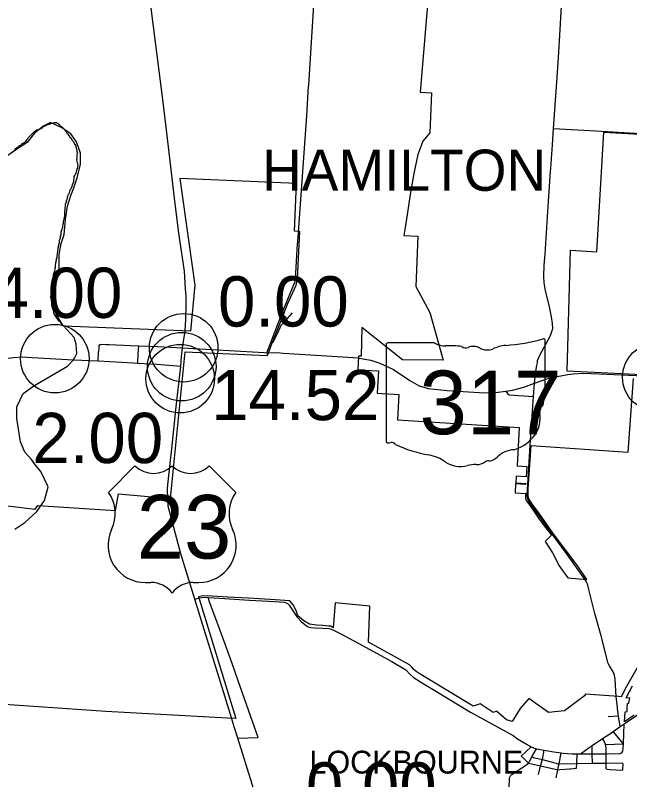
# Model space of a CAD drawing. Extents: x 1659811 to 1934326, y 644115 to 934867.
# Drawn here: x 1824362 to 1837807, y 658602 to 675338 of the extents above; entities that cross this region are included whole.
import ezdxf

# ---------------------------------------------------------------- set-up
doc = ezdxf.new("R2010")
doc.units = 0
for name, color, linetype in [('Default', 7, 'Continuous'), ('GM_X_City_Street', 7, 'Continuous'), ('GM_X_Corporation', 7, 'Continuous'), ('GM_X_Corporation_Text', 7, 'Continuous'), ('GM_X_County_Road', 7, 'Continuous'), ('GM_X_State_Route', 7, 'Continuous'), ('GM_X_State_Shield', 7, 'Continuous'), ('GM_X_Township', 7, 'Continuous'), ('GM_X_Township_Road', 7, 'Continuous'), ('GM_X_Township_Text', 7, 'Continuous'), ('GM_X_US_Route', 7, 'Continuous'), ('GM_X_US_Shield', 7, 'Continuous')]:
    doc.layers.add(name, color=color, linetype=linetype)

msp = doc.modelspace()

# ---------------------------------------------------------------- linework, layer by layer
at = {"layer": 'Default'}
for centre in [(1828047, 668059), (1825227, 667820), (1828004, 667646), (1827970, 667382), (1838401, 667414)]:
    msp.add_circle(centre, 750, dxfattribs=at)
at = {"layer": 'GM_X_City_Street'}
for points in [[(1830781, 673788), (1830782, 673806), (1830885, 675453), (1830967, 676475)], [(1830559, 670575), (1830560, 670589), (1830740, 673138), (1830781, 673788)], [(1837539, 660181), (1837510, 660425), (1837488, 660804), (1837473, 660888), (1837445, 660962), (1837363, 661097), (1837334, 661143), (1837179, 661755), (1837041, 662240), (1836911, 662767)], [(1837596, 659765), (1837560, 659995), (1837541, 660163), (1837539, 660181)], [(1837560, 659995), (1837334, 659976)], [(1835769, 659280), (1835932, 659249), (1835976, 659238), (1836143, 659213), (1836308, 659188), (1836352, 659181), (1836539, 659172), (1836658, 659169), (1836730, 659167), (1836917, 659304), (1836983, 659348), (1837212, 659501), (1837429, 659645), (1837445, 659656), (1837596, 659765)], [(1837635, 659187), (1837659, 659225), (1837665, 659283), (1837670, 659391), (1837689, 659827)], [(1837670, 659391), (1837445, 659656)], [(1837293, 659205), (1837293, 659298), (1837275, 659375), (1837255, 659430), (1837212, 659501)], [(1837275, 659375), (1837670, 659391)], [(1835149, 658156), (1835173, 658586), (1835178, 658644), (1835198, 658690), (1835228, 658716), (1835388, 658822), (1835503, 658898), (1835594, 658965), (1835647, 659068), (1835667, 659101), (1835765, 659280), (1835769, 659280)], [(1835431, 659119), (1835651, 659324)], [(1835571, 659367), (1835611, 659343), (1835651, 659324), (1835705, 659300), (1835765, 659280)], [(1835847, 658874), (1835854, 658904), (1835895, 659045), (1835932, 659249)], [(1836986, 659182), (1836986, 659182), (1836983, 659348)], [(1835431, 659119), (1835501, 659049), (1835594, 658965)], [(1835667, 659101), (1835727, 659083), (1835872, 659050)], [(1835872, 659050), (1835895, 659045), (1836247, 658952), (1836260, 658952), (1836272, 658952), (1836650, 658957), (1836651, 658957)], [(1836244, 658873), (1836260, 658952), (1836308, 659188)], [(1836645, 658855), (1836650, 658957), (1836658, 659169)], [(1836730, 659167), (1836986, 659169), (1837283, 659172), (1837284, 659172)], [(1836990, 658961), (1836986, 659169), (1836986, 659182)], [(1837284, 659172), (1837293, 659172), (1837595, 659175), (1837635, 659187)], [(1837289, 658839), (1837291, 658965), (1837292, 659041), (1837293, 659172), (1837293, 659204), (1837293, 659205)], [(1835594, 658965), (1835854, 658904), (1836211, 658826), (1836233, 658821), (1836279, 658824)], [(1836651, 658957), (1836990, 658961), (1837283, 658965), (1837284, 658965)], [(1837284, 658965), (1837291, 658965), (1837654, 658970)], [(1837653, 658816), (1837657, 658830), (1837666, 658934), (1837660, 658964), (1837654, 658970)], [(1835811, 658713), (1835846, 658870), (1835847, 658874)], [(1836201, 658642), (1836233, 658821), (1836240, 658855), (1836244, 658873)], [(1836279, 658824), (1836489, 658841), (1836508, 658843)], [(1836508, 658843), (1836645, 658855)], [(1837289, 658839), (1837307, 658831), (1837377, 658823), (1837627, 658812), (1837653, 658816)]]:
    msp.add_lwpolyline(points, dxfattribs=at)
at = {"layer": 'GM_X_Corporation'}
for points in [[(1833443, 676266), (1833220, 673658), (1833467, 673640), (1833434, 672761), (1833283, 672584), (1833173, 672288), (1833085, 671876), (1833003, 671416), (1832946, 671021), (1832883, 670647), (1832863, 670515), (1833173, 670502), (1833129, 669403), (1833432, 668828), (1833725, 667789), (1832832, 667797), (1831945, 668503), (1831927, 667875), (1831874, 667878), (1831856, 667578), (1832313, 667551), (1832283, 667067), (1832752, 667038), (1832725, 666484), (1835390, 666313), (1835341, 665474), (1835554, 665456), (1835544, 665236), (1835325, 665251), (1835312, 665101), (1835531, 665087), (1835531, 665067), (1835311, 665081), (1835298, 664882), (1835526, 664868), (1835524, 664780), (1835526, 664761), (1835534, 664732), (1835571, 664680), (1835694, 664503), (1835826, 664305), (1835933, 664158), (1836095, 663953), (1835954, 663820), (1836119, 663570), (1836264, 663286), (1836455, 663025), (1836867, 662988), (1836671, 663278), (1836402, 663637), (1836133, 663996), (1835831, 664420), (1835664, 664648), (1835602, 664750), (1835586, 664820), (1835588, 664971), (1835652, 665922), (1837770, 665776), (1837890, 667386)], [(1823170, 664722), (1824798, 664523), (1824853, 664602), (1826558, 664497), (1826621, 664858), (1827759, 664757), (1828076, 667971), (1829875, 667888), (1829895, 667927), (1829974, 668145), (1830178, 668652), (1830316, 669014), (1830507, 669429), (1830540, 669567), (1830589, 670604), (1830475, 670609), (1830518, 671658), (1827964, 671763), (1828287, 669430), (1828195, 668421), (1825415, 668535), (1825343, 668623), (1825317, 668649), (1825215, 668803), (1825206, 668828), (1825206, 668854), (1825172, 668956), (1825164, 668982), (1825164, 669084), (1825138, 669161), (1825138, 669186), (1825164, 669263), (1825155, 669289), (1825155, 669340), (1825172, 669365), (1825172, 669442), (1825189, 669493), (1825189, 669587), (1825198, 669613), (1825198, 669664), (1825224, 669741), (1825232, 669775), (1825232, 669800), (1825241, 669826), (1825241, 669877), (1825249, 669903), (1825249, 669928), (1825266, 669980), (1825266, 670005), (1825275, 670031), (1825275, 670082), (1825283, 670107), (1825283, 670133), (1825292, 670159), (1825292, 670184), (1825300, 670244), (1825317, 670295), (1825317, 670321), (1825326, 670355), (1825326, 670415), (1825343, 670440), (1825351, 670466), (1825351, 670491), (1825368, 670542), (1825368, 670568), (1825368, 670594), (1825403, 670696), (1825403, 670722), (1825411, 670764), (1825420, 670790), (1825420, 670841), (1825428, 670867), (1825428, 670892), (1825445, 670943), (1825445, 670969), (1825445, 671046), (1825454, 671071), (1825454, 671122), (1825462, 671148), (1825462, 671199), (1825479, 671250), (1825479, 671276), (1825488, 671301), (1825505, 671327), (1825505, 671353), (1825513, 671378), (1825522, 671404), (1825539, 671429), (1825548, 671455), (1825556, 671489), (1825565, 671515), (1825582, 671540), (1825590, 671566), (1825607, 671591), (1825616, 671626), (1825641, 671702), (1825641, 671728), (1825650, 671754), (1825650, 671779), (1825650, 671805), (1825667, 671830), (1825676, 671856), (1825693, 671881), (1825701, 671907), (1825718, 671975), (1825727, 672001), (1825727, 672026), (1825735, 672061), (1825727, 672095), (1825718, 672120), (1825718, 672146), (1825710, 672171), (1825718, 672197), (1825718, 672299), (1825727, 672325), (1825718, 672351), (1825718, 672376), (1825693, 672453), (1825693, 672478), (1825658, 672530), (1825650, 672555), (1825624, 672581), (1825590, 672632), (1825565, 672658), (1825556, 672683), (1825522, 672734), (1825496, 672751), (1825488, 672777), (1825471, 672803), (1825445, 672837), (1825420, 672854), (1825403, 672879), (1825351, 672913), (1825326, 672939), (1825266, 672982), (1825215, 672982), (1825189, 672973), (1825155, 672965), (1825104, 672948), (1825070, 672939), (1825044, 672930), (1825019, 672913), (1824968, 672896), (1824959, 672871), (1824933, 672862), (1824908, 672845), (1824831, 672820), (1824806, 672803), (1824780, 672794), (1824729, 672743), (1824712, 672717), (1824686, 672700), (1824635, 672649), (1824584, 672572), (1824558, 672547), (1824533, 672530), (1824507, 672521), (1824473, 672487), (1824447, 672478), (1824422, 672453), (1824345, 672402)], [(1838370, 667454), (1836435, 667543), (1836512, 670195), (1837091, 670161), (1837244, 672782), (1840502, 672598)], [(1838115, 661308), (1837739, 660642), (1837730, 660637), (1837650, 660468), (1837643, 660467), (1837628, 660417), (1837560, 660424), (1836841, 660477), (1836820, 660441), (1836379, 660107), (1836032, 660072), (1835600, 660381), (1835410, 660160), (1835235, 659876), (1835111, 659911), (1834892, 660102), (1834817, 660072), (1834534, 660260), (1834378, 660215), (1833202, 660924), (1833136, 660973), (1833080, 661013), (1833037, 661066), (1832988, 661115), (1832094, 661612), (1832122, 662401), (1831365, 662472), (1831316, 661924), (1831266, 661966), (1831214, 661966), (1831082, 661979), (1830950, 661986), (1830799, 662005), (1830674, 662084), (1830547, 662190), (1830509, 662306), (1830444, 662430), (1830367, 662519), (1830047, 662543), (1829462, 662573), (1829006, 662601), (1828560, 662630), (1828432, 662619), (1828372, 662605), (1828393, 662538), (1829185, 659944), (1829005, 659953), (1826346, 660092), (1823279, 660307)], [(1837906, 660012), (1837693, 659866), (1837711, 660090), (1837749, 660096), (1837749, 660174), (1837758, 660274), (1837789, 660277), (1837806, 660397), (1837736, 660385), (1837737, 660406), (1837871, 660656)]]:
    msp.add_lwpolyline(points, dxfattribs=at)
at = {"layer": 'GM_X_County_Road'}
for points in [[(1836245, 674415), (1836285, 675023), (1836322, 675663), (1836363, 676179), (1836414, 677103), (1836490, 678219), (1836677, 681009)], [(1836079, 671989), (1836079, 671989), (1836117, 672503), (1836139, 672860), (1836210, 673876), (1836245, 674415)], [(1836139, 672860), (1837062, 672806), (1838785, 672706), (1840475, 672609), (1840495, 672608)], [(1835726, 667283), (1835745, 667485), (1835757, 667591), (1835774, 667670), (1835786, 667727), (1835791, 667782), (1835839, 667894), (1836014, 668215), (1836071, 668330), (1836123, 668479), (1836116, 668587), (1836095, 668735), (1836041, 668994), (1835966, 669307), (1835946, 669390), (1835935, 669480), (1835928, 669628), (1835936, 669866), (1835956, 670105), (1836013, 671040), (1836074, 671915), (1836079, 671989)], [(1829863, 667951), (1830197, 668799), (1830241, 668908), (1830480, 669493), (1830494, 669553), (1830533, 670220), (1830559, 670575)], [(1836911, 662767), (1836888, 662861), (1836869, 662917), (1836825, 662989), (1836770, 663073), (1836484, 663471), (1836120, 663970), (1835630, 664655), (1835599, 664703), (1835570, 664765), (1835565, 664835), (1835627, 665925), (1835704, 666993), (1835726, 667283)], [(1828294, 662557), (1828371, 662577), (1828435, 662590), (1828496, 662595), (1828579, 662591), (1828829, 662578), (1829486, 662536), (1830044, 662503), (1830245, 662491), (1830309, 662465), (1830356, 662424), (1830426, 662316), (1830531, 662162), (1830624, 662058), (1830727, 661977), (1830773, 661950), (1830827, 661936), (1830921, 661925), (1831094, 661920), (1831232, 661911), (1831312, 661884), (1831499, 661792), (1831864, 661593), (1832604, 661189), (1832910, 661004), (1833003, 660903), (1833067, 660844), (1833248, 660727), (1833505, 660578), (1834323, 660083), (1835259, 659572), (1835355, 659495), (1835561, 659373), (1835571, 659367)], [(1837596, 659765), (1837689, 659827), (1837933, 659996), (1838379, 660303), (1838454, 660350), (1838502, 660378), (1838533, 660390), (1838570, 660400), (1838607, 660404), (1838642, 660404), (1839710, 660331), (1840491, 660277)]]:
    msp.add_lwpolyline(points, dxfattribs=at)
at = {"layer": 'GM_X_State_Route'}
for points in [[(1828023, 668059), (1829809, 667955)], [(1829809, 667955), (1829863, 667951)], [(1829863, 667951), (1830093, 667953), (1830229, 667944), (1830231, 667944)], [(1830231, 667944), (1831755, 667844)], [(1822891, 667232), (1822862, 667499), (1822856, 667582), (1822875, 667625), (1822910, 667656), (1822955, 667668), (1823148, 667696), (1823266, 667709), (1823461, 667737), (1824045, 667809), (1824325, 667846), (1824516, 667859), (1824733, 667846)], [(1824733, 667846), (1825638, 667792), (1826177, 667769), (1826941, 667726), (1827041, 667721), (1827462, 667696), (1827982, 667658)], [(1831755, 667844), (1831757, 667844), (1831841, 667839), (1832141, 667785), (1832339, 667720), (1832635, 667581), (1832995, 667345), (1833203, 667226), (1833395, 667167), (1833809, 667122), (1834631, 667072), (1834871, 667077), (1835099, 667108), (1835239, 667134), (1835488, 667199), (1835726, 667283), (1835995, 667379), (1836110, 667408), (1836218, 667432), (1836336, 667454), (1836453, 667475), (1836566, 667490), (1836794, 667502), (1837305, 667480), (1839076, 667399)]]:
    msp.add_lwpolyline(points, dxfattribs=at)
at = {"layer": 'GM_X_State_Shield'}
for p, q in [((1832477, 668130), (1832477, 666017)), ((1833531, 668166), (1832512, 668166)), ((1835958, 667113), (1835958, 668219)), ((1835958, 667113), (1835958, 667113))]:
    msp.add_line(p, q, dxfattribs=at)
for centre, major_axis, start_param, end_param in [((1834718, 671047), (3691, 0), 4.814394, 5.042369), ((1835919, 668223), (38.7, 0), 6.141152, 7.989035), ((1832517, 668134), (40.3, 0), 1.712693, 3.28349), ((1833774, 668412), (391, 0), 4.042523, 4.731795), ((1833903, 666980), (1404, 0), 1.404758, 1.657858), ((1834222, 668145), (113, 0), 3.836095, 5.185415), ((1834388, 667901), (235, 0), 0.950623, 2.079405), ((1835189, 667521), (743, 0), 1.699011, 2.107814), ((1834691, 668236), (282, 0), 4.081561, 5.145723), ((1835917, 667109), (41.5, 0), 5.05454, 6.418171), ((1835949, 667032), (60, 0), 1.883978, 3.671073), ((1835567, 666892), (360, 0), 5.934695, 6.695948), ((1836097, 666651), (262, 0), 2.387724, 3.262537), ((1834925, 666510), (923, 0), 5.101752, 6.440018), ((1832518, 666012), (40.7, 0), 3.00124, 4.508301), ((1832524, 666228), (310, 0), 4.665946, 4.897461), ((1832587, 665895), (112, 0), 0.519207, 1.627899), ((1834001, 667793), (2665, 0), 4.195997, 4.488961), ((1835314, 665423), (506, 0), 1.647645, 2.488434), ((1833206, 665067), (834, 0), 0.823519, 1.323587), ((1834707, 665521), (79.4, 0), 1.147584, 2.315152), ((1834674, 665812), (298, 0), 4.937069, 5.64225), ((1834108, 665884), (529, 0), 4.026481, 4.996735), ((1834414, 665154), (435, 0), 1.495662, 1.94098), ((1834452, 665726), (282, 0), 4.691044, 5.507374)]:
    msp.add_ellipse(centre, major_axis=major_axis, ratio=0.8, start_param=start_param, end_param=end_param, dxfattribs=at)
at = {"layer": 'GM_X_Township'}
msp.add_lwpolyline([(1824354, 664086), (1824570, 664230), (1824832, 664475), (1824999, 664717), (1825079, 665016), (1824920, 665350), (1824801, 665486), (1824719, 665616), (1824573, 665774), (1824475, 665996), (1824395, 666511), (1824394, 666764), (1824537, 667061), (1824767, 667223), (1825502, 667657), (1825638, 667792), (1825659, 667828), (1825710, 667930), (1825695, 668141), (1825653, 668286), (1825410, 668543), (1825260, 668778), (1825198, 669095), (1825211, 669407), (1825284, 669603), (1825321, 669802), (1825324, 670099), (1825363, 670338), (1825434, 670540), (1825459, 670865), (1825506, 671160), (1825577, 671393), (1825644, 671560), (1825715, 671782), (1825790, 672081), (1825791, 672322), (1825703, 672567), (1825577, 672742), (1825381, 672876), (1825134, 672991), (1824988, 672916), (1824784, 672758), (1824621, 672553), (1824371, 672393), (1824176, 672251)], dxfattribs=at)
at = {"layer": 'GM_X_Township_Road'}
for points in [[(1829999, 668168), (1830106, 668384), (1830157, 668502), (1830180, 668550), (1830212, 668584), (1830279, 668655), (1830315, 668693), (1830329, 668709), (1830426, 668822)], [(1830197, 668799), (1830315, 668693)], [(1826177, 667769), (1826186, 667964), (1826188, 667987), (1826194, 668060), (1826198, 668098), (1826213, 668126), (1826214, 668127)], [(1826214, 668127), (1826224, 668131), (1826229, 668134), (1826351, 668132), (1826415, 668130), (1826885, 668109), (1827040, 668102)], [(1827040, 668102), (1827065, 668100), (1827480, 668083), (1828023, 668059)], [(1827041, 667721), (1827054, 667926), (1827065, 668100)], [(1835099, 667108), (1835133, 667058), (1835169, 667031), (1835704, 666993)], [(1829232, 659510), (1829676, 659525), (1829509, 659999), (1829241, 660767), (1829107, 661146), (1828893, 661733), (1828685, 662298), (1828611, 662499), (1828579, 662591)]]:
    msp.add_lwpolyline(points, dxfattribs=at)
at = {"layer": 'GM_X_US_Route'}
for points in [[(1828076, 668424), (1828078, 668435), (1828095, 668678), (1828104, 668988), (1828098, 669186), (1828089, 669347), (1828064, 669738), (1827942, 670571), (1827843, 671337), (1827713, 672459), (1827600, 673434), (1827337, 675491), (1827070, 677598), (1826976, 678448), (1826931, 678843), (1826719, 680703), (1826701, 680872)], [(1828023, 668059), (1828042, 668195), (1828076, 668424)], [(1827982, 667658), (1828000, 667862), (1828023, 668059)], [(1827737, 665390), (1827794, 665914), (1827876, 666700), (1827982, 667658)], [(1827702, 664755), (1827693, 664982), (1827723, 665265), (1827736, 665386), (1827737, 665390)], [(1828294, 662557), (1827986, 663547), (1827708, 664593), (1827702, 664755)], [(1829162, 659739), (1829073, 660032), (1828822, 660833), (1828496, 661890), (1828294, 662557)], [(1829957, 657174), (1829856, 657499), (1829232, 659510), (1829162, 659739)]]:
    msp.add_lwpolyline(points, dxfattribs=at)
at = {"layer": 'GM_X_US_Shield'}
for p, q in [((1826981, 665473), (1826401, 664893)), ((1829185, 664893), (1828605, 665473)), ((1827213, 662921), (1827329, 662921)), ((1828257, 662921), (1828373, 662921))]:
    msp.add_line(p, q, dxfattribs=at)
for centre, radius, start, end in [((1827387, 665887), 580, 225.573, 314.427), ((1828199, 665887), 580, 225.573, 314.427), ((1825736, 664427), 812, 334.5471, 35.0009), ((1829851, 664427), 812, 144.9991, 205.4529), ((1827204, 663733), 812, 154.8319, 270.6383), ((1828382, 663733), 812, 269.3617, 25.1681), ((1827329, 662341), 580, 36.8699, 90), ((1828257, 662341), 580, 90, 143.1301)]:
    msp.add_arc(centre, radius, start, end, dxfattribs=at)

# ---------------------------------------------------------------- texts
at = {"layer": 'Default'}
for s, p in [('14.00', (1823024, 668713)), ('0.00', (1828797, 668524)), ('14.52', (1828648, 666474)), ('2.00', (1824735, 665534)), ('0.00', (1830720, 657883))]:
    msp.add_text(s, height=1100, dxfattribs=at).set_placement(p)
at = {"layer": 'GM_X_Corporation_Text'}
msp.add_text('LOCKBOURNE', height=500, rotation=0, dxfattribs=at).set_placement((1830798, 658737))
at = {"layer": 'GM_X_State_Shield'}
msp.add_text('317', height=1392.2, dxfattribs=at).set_placement((1833207, 666166))
at = {"layer": 'GM_X_Township_Text'}
msp.add_text('HAMILTON', height=900, rotation=0, dxfattribs=at).set_placement((1829761, 671496))
at = {"layer": 'GM_X_US_Shield'}
msp.add_text('23', height=1392.2, dxfattribs=at).set_placement((1827018, 663443))

doc.saveas('drawing.dxf')
